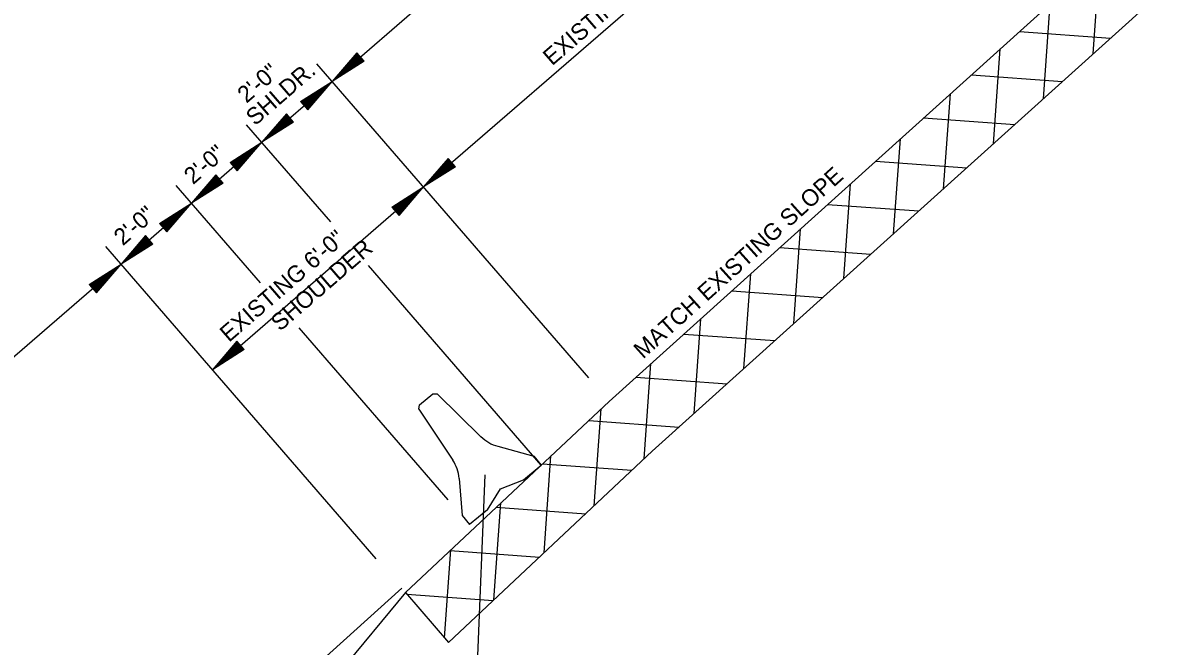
# Model space of a CAD drawing. Extents: x 192699 to 285914, y 194342 to 233219.
# Drawn here: x 262865.17 to 262889.84, y 213569.52 to 213582.91 of the extents above; entities that cross this region are included whole.
import ezdxf

# ---------------------------------------------------------------- set-up
doc = ezdxf.new("R2010")
doc.units = 0
doc.layers.add('R_Draft', color=7, linetype='Continuous')
doc.layers.add('TYPICAL SECTION FOR MOT', color=7, linetype='Continuous')

msp = doc.modelspace()

# ---------------------------------------------------------------- linework, layer by layer
at = {"layer": 'R_Draft'}
for p, q in [((262866.597, 213577.293), (262867.28, 213577.726)), ((262866.754, 213577.111), (262867.28, 213577.726)), ((262866.61, 213577.278), (262867.179, 213577.638)), ((262866.624, 213577.262), (262867.075, 213577.548)), ((262866.637, 213577.247), (262866.975, 213577.461)), ((262866.715, 213577.157), (262866.975, 213577.461)), ((262866.728, 213577.142), (262867.075, 213577.548)), ((262866.741, 213577.127), (262867.179, 213577.638)), ((262866.597, 213577.293), (262866.754, 213577.111)), ((262866.65, 213577.231), (262866.872, 213577.372)), ((262866.663, 213577.216), (262866.771, 213577.285)), ((262866.688, 213577.188), (262866.771, 213577.285)), ((262866.701, 213577.173), (262866.872, 213577.372))]:
    msp.add_line(p, q, dxfattribs=at)
at = {"layer": 'TYPICAL SECTION FOR MOT'}
for p, q in [((262871.817, 213581.653), (262883.157, 213591.471)), ((262873.78, 213579.385), (262885.121, 213589.203)), ((262888.911, 213584.824), (262877.767, 213574.779)), ((262888.167, 213582.247), (262888.314, 213584.286)), ((262889.839, 213583.753), (262878.694, 213573.708)), ((262887.095, 213581.28), (262887.242, 213583.319)), ((262886.581, 213582.723), (262888.54, 213582.582)), ((262872.343, 213582.267), (262871.817, 213581.653)), ((262872.356, 213582.252), (262871.918, 213581.74)), ((262872.369, 213582.237), (262872.022, 213581.83)), ((262872.383, 213582.222), (262872.122, 213581.918)), ((262872.461, 213582.131), (262872.122, 213581.918)), ((262872.396, 213582.206), (262872.225, 213582.006)), ((262872.447, 213582.147), (262872.225, 213582.006)), ((262872.409, 213582.191), (262872.326, 213582.094)), ((262872.434, 213582.162), (262872.326, 213582.094)), ((262872.5, 213582.086), (262872.343, 213582.267)), ((262886.023, 213580.314), (262886.17, 213582.353)), ((262877.331, 213575.284), (262871.489, 213582.031)), ((262872.5, 213582.086), (262871.817, 213581.653)), ((262872.487, 213582.101), (262871.918, 213581.74)), ((262872.474, 213582.116), (262872.022, 213581.83)), ((262870.305, 213580.344), (262871.817, 213581.653)), ((262871.133, 213581.22), (262871.817, 213581.653)), ((262871.29, 213581.039), (262871.817, 213581.653)), ((262885.551, 213581.795), (262887.51, 213581.654)), ((262871.146, 213581.205), (262871.716, 213581.565)), ((262871.16, 213581.189), (262871.612, 213581.475)), ((262871.173, 213581.174), (262871.511, 213581.388)), ((262871.251, 213581.084), (262871.511, 213581.388)), ((262871.264, 213581.069), (262871.612, 213581.475)), ((262871.277, 213581.054), (262871.716, 213581.565)), ((262884.951, 213579.347), (262885.098, 213581.387)), ((262871.133, 213581.22), (262871.29, 213581.039)), ((262871.186, 213581.159), (262871.408, 213581.299)), ((262871.2, 213581.143), (262871.307, 213581.212)), ((262871.224, 213581.115), (262871.307, 213581.212)), ((262871.238, 213581.1), (262871.408, 213581.299)), ((262870.831, 213580.958), (262870.305, 213580.344)), ((262870.844, 213580.943), (262870.406, 213580.431)), ((262870.857, 213580.928), (262870.51, 213580.521)), ((262870.87, 213580.913), (262870.61, 213580.609)), ((262870.884, 213580.897), (262870.713, 213580.697)), ((262870.988, 213580.777), (262870.831, 213580.958)), ((262871.785, 213578.634), (262869.977, 213580.722)), ((262870.988, 213580.777), (262870.305, 213580.344)), ((262870.975, 213580.792), (262870.406, 213580.431)), ((262870.962, 213580.807), (262870.51, 213580.521)), ((262870.948, 213580.822), (262870.61, 213580.609)), ((262870.935, 213580.838), (262870.713, 213580.697)), ((262870.897, 213580.882), (262870.814, 213580.785)), ((262870.922, 213580.853), (262870.814, 213580.785)), ((262884.521, 213580.867), (262886.48, 213580.726)), ((262883.879, 213578.381), (262884.025, 213580.42)), ((262868.793, 213579.035), (262870.305, 213580.344)), ((262869.621, 213579.911), (262870.305, 213580.344)), ((262869.634, 213579.896), (262870.204, 213580.256)), ((262869.648, 213579.88), (262870.1, 213580.166)), ((262869.752, 213579.76), (262870.1, 213580.166)), ((262869.765, 213579.745), (262870.204, 213580.256)), ((262869.778, 213579.73), (262870.305, 213580.344)), ((262869.621, 213579.911), (262869.778, 213579.73)), ((262869.661, 213579.865), (262869.999, 213580.079)), ((262869.674, 213579.85), (262869.896, 213579.99)), ((262869.725, 213579.791), (262869.896, 213579.99)), ((262869.739, 213579.775), (262869.999, 213580.079)), ((262874.307, 213579.999), (262873.78, 213579.385)), ((262874.32, 213579.984), (262873.881, 213579.472)), ((262874.333, 213579.969), (262873.985, 213579.562)), ((262874.346, 213579.953), (262874.086, 213579.649)), ((262874.359, 213579.938), (262874.189, 213579.738)), ((262874.373, 213579.923), (262874.29, 213579.826)), ((262874.464, 213579.818), (262874.307, 213579.999)), ((262883.491, 213579.938), (262885.45, 213579.797)), ((262869.687, 213579.834), (262869.795, 213579.903)), ((262869.712, 213579.806), (262869.795, 213579.903)), ((262874.464, 213579.818), (262873.78, 213579.385)), ((262874.451, 213579.833), (262873.881, 213579.472)), ((262874.437, 213579.848), (262873.985, 213579.562)), ((262874.424, 213579.863), (262874.086, 213579.649)), ((262874.41, 213579.879), (262874.189, 213579.738)), ((262874.397, 213579.894), (262874.29, 213579.826)), ((262870.273, 213577.325), (262868.465, 213579.413)), ((262869.319, 213579.649), (262868.793, 213579.035)), ((262869.476, 213579.468), (262868.793, 213579.035)), ((262869.332, 213579.634), (262868.894, 213579.122)), ((262869.463, 213579.483), (262868.894, 213579.122)), ((262869.345, 213579.619), (262868.998, 213579.212)), ((262869.449, 213579.498), (262868.998, 213579.212)), ((262869.358, 213579.603), (262869.098, 213579.3)), ((262869.436, 213579.513), (262869.098, 213579.3)), ((262869.372, 213579.588), (262869.201, 213579.388)), ((262869.423, 213579.529), (262869.201, 213579.388)), ((262869.385, 213579.573), (262869.302, 213579.476)), ((262869.41, 213579.544), (262869.302, 213579.476)), ((262869.476, 213579.468), (262869.319, 213579.649)), ((262882.807, 213577.415), (262882.953, 213579.454)), ((262869.244, 213575.458), (262873.78, 213579.385)), ((262873.097, 213578.952), (262873.78, 213579.385)), ((262873.11, 213578.937), (262873.679, 213579.297)), ((262873.123, 213578.921), (262873.575, 213579.207)), ((262873.228, 213578.801), (262873.575, 213579.207)), ((262873.241, 213578.786), (262873.679, 213579.297)), ((262873.254, 213578.77), (262873.78, 213579.385)), ((262867.28, 213577.726), (262868.793, 213579.035)), ((262868.109, 213578.602), (262868.793, 213579.035)), ((262868.122, 213578.587), (262868.692, 213578.947)), ((262868.253, 213578.436), (262868.692, 213578.947)), ((262868.266, 213578.42), (262868.793, 213579.035)), ((262873.097, 213578.952), (262873.254, 213578.77)), ((262873.136, 213578.906), (262873.475, 213579.12)), ((262873.15, 213578.89), (262873.372, 213579.031)), ((262873.163, 213578.875), (262873.271, 213578.944)), ((262873.188, 213578.847), (262873.271, 213578.944)), ((262873.201, 213578.832), (262873.372, 213579.031)), ((262873.214, 213578.816), (262873.475, 213579.12)), ((262882.46, 213579.01), (262884.42, 213578.869)), ((262868.136, 213578.571), (262868.587, 213578.857)), ((262868.149, 213578.556), (262868.487, 213578.77)), ((262868.162, 213578.541), (262868.384, 213578.681)), ((262868.213, 213578.482), (262868.384, 213578.681)), ((262868.227, 213578.466), (262868.487, 213578.77)), ((262868.24, 213578.451), (262868.587, 213578.857)), ((262868.109, 213578.602), (262868.266, 213578.42)), ((262868.175, 213578.525), (262868.283, 213578.594)), ((262868.2, 213578.497), (262868.283, 213578.594)), ((262881.734, 213576.448), (262881.881, 213578.488)), ((262867.807, 213578.34), (262867.28, 213577.726)), ((262867.82, 213578.325), (262867.381, 213577.813)), ((262867.833, 213578.31), (262867.485, 213577.903)), ((262867.937, 213578.189), (262867.485, 213577.903)), ((262867.846, 213578.294), (262867.586, 213577.99)), ((262867.924, 213578.204), (262867.586, 213577.99)), ((262867.86, 213578.279), (262867.689, 213578.079)), ((262867.911, 213578.22), (262867.689, 213578.079)), ((262867.873, 213578.264), (262867.79, 213578.167)), ((262867.898, 213578.235), (262867.79, 213578.167)), ((262867.964, 213578.159), (262867.807, 213578.34)), ((262872.758, 213571.399), (262866.953, 213578.104)), ((262867.964, 213578.159), (262867.28, 213577.726)), ((262867.951, 213578.174), (262867.381, 213577.813)), ((262881.43, 213578.081), (262883.389, 213577.94)), ((262867.28, 213577.726), (262839.905, 213554.026)), ((262876.307, 213573.41), (262872.597, 213577.696)), ((262880.662, 213575.482), (262880.809, 213577.521)), ((262880.4, 213577.153), (262882.359, 213577.012)), ((262879.59, 213574.516), (262879.737, 213576.555)), ((262874.306, 213572.666), (262871.11, 213576.358)), ((262879.37, 213576.224), (262881.329, 213576.083)), ((262869.77, 213576.072), (262869.244, 213575.458)), ((262869.783, 213576.057), (262869.345, 213575.545)), ((262869.797, 213576.041), (262869.449, 213575.635)), ((262869.81, 213576.026), (262869.55, 213575.722)), ((262869.823, 213576.011), (262869.652, 213575.811)), ((262869.837, 213575.995), (262869.753, 213575.899)), ((262869.861, 213575.967), (262869.753, 213575.899)), ((262869.927, 213575.891), (262869.77, 213576.072)), ((262869.927, 213575.891), (262869.244, 213575.458)), ((262869.914, 213575.906), (262869.345, 213575.545)), ((262869.901, 213575.921), (262869.449, 213575.635)), ((262869.888, 213575.936), (262869.55, 213575.722)), ((262869.874, 213575.952), (262869.652, 213575.811)), ((262878.518, 213573.542), (262878.665, 213575.589)), ((262878.34, 213575.296), (262880.299, 213575.155)), ((262877.767, 213574.779), (262873.388, 213570.671)), ((262873.69, 213574.701), (262873.978, 213574.941)), ((262873.978, 213574.941), (262874.071, 213574.937)), ((262874.071, 213574.937), (262875.012, 213574.02)), ((262873.676, 213574.609), (262873.69, 213574.701)), ((262873.676, 213574.609), (262874.406, 213573.516)), ((262877.442, 213572.534), (262877.592, 213574.615)), ((262877.327, 213574.366), (262879.269, 213574.226)), ((262875.374, 213573.813), (262876.148, 213573.602)), ((262878.694, 213573.708), (262874.315, 213569.6)), ((262876.148, 213573.602), (262876.307, 213573.41)), ((262876.367, 213571.525), (262876.517, 213573.607)), ((262875.923, 213573.09), (262876.307, 213573.41)), ((262876.334, 213573.435), (262878.256, 213573.297)), ((262874.543, 213573.123), (262874.61, 213572.324)), ((262874.939, 213569.133), (262875.105, 213573.203)), ((262875.432, 213572.899), (262875.923, 213573.09)), ((262875.154, 213572.451), (262875.432, 213572.899)), ((262875.292, 213570.516), (262875.442, 213572.598)), ((262874.61, 213572.324), (262874.769, 213572.131)), ((262875.154, 213572.451), (262874.769, 213572.131)), ((262875.342, 213572.504), (262877.263, 213572.366)), ((262874.23, 213569.698), (262874.367, 213571.589)), ((262874.349, 213571.573), (262876.271, 213571.434)), ((262873.309, 213570.762), (262853.807, 213553.184)), ((262873.388, 213570.671), (262857.861, 213551.938)), ((262873.388, 213570.671), (262874.315, 213569.6)), ((262873.417, 213570.637), (262875.278, 213570.503))]:
    msp.add_line(p, q, dxfattribs=at)
for centre, start, end in [((262875.594, 213574.617), 225.7465, 254.7295), ((262873.713, 213573.054), 4.7455, 33.7285)]:
    msp.add_arc(centre, 0.833, start, end, dxfattribs=at)

# ---------------------------------------------------------------- texts
for s, rotation, p in [('EXISTING 15\'-0" RAMP', 40.8833, (262876.54, 213581.976)), ('2\'-0"', 40.8833, (262869.975, 213581.17)), ('SHLDR.', 40.8833, (262870.158, 213580.684)), ('2\'-0"', 40.8833, (262868.827, 213579.423)), ('MATCH EXISTING SLOPE', 42.0291, (262878.495, 213575.677)), ('2\'-0"', 40.8833, (262867.319, 213578.109)), ('EXISTING 6\'-0"', 40.8833, (262869.598, 213576.035)), ('SHOULDER', 40.8833, (262870.694, 213576.27))]:
    msp.add_text(s, height=0.36, rotation=rotation, dxfattribs=at).set_placement(p)

doc.saveas('drawing.dxf')
